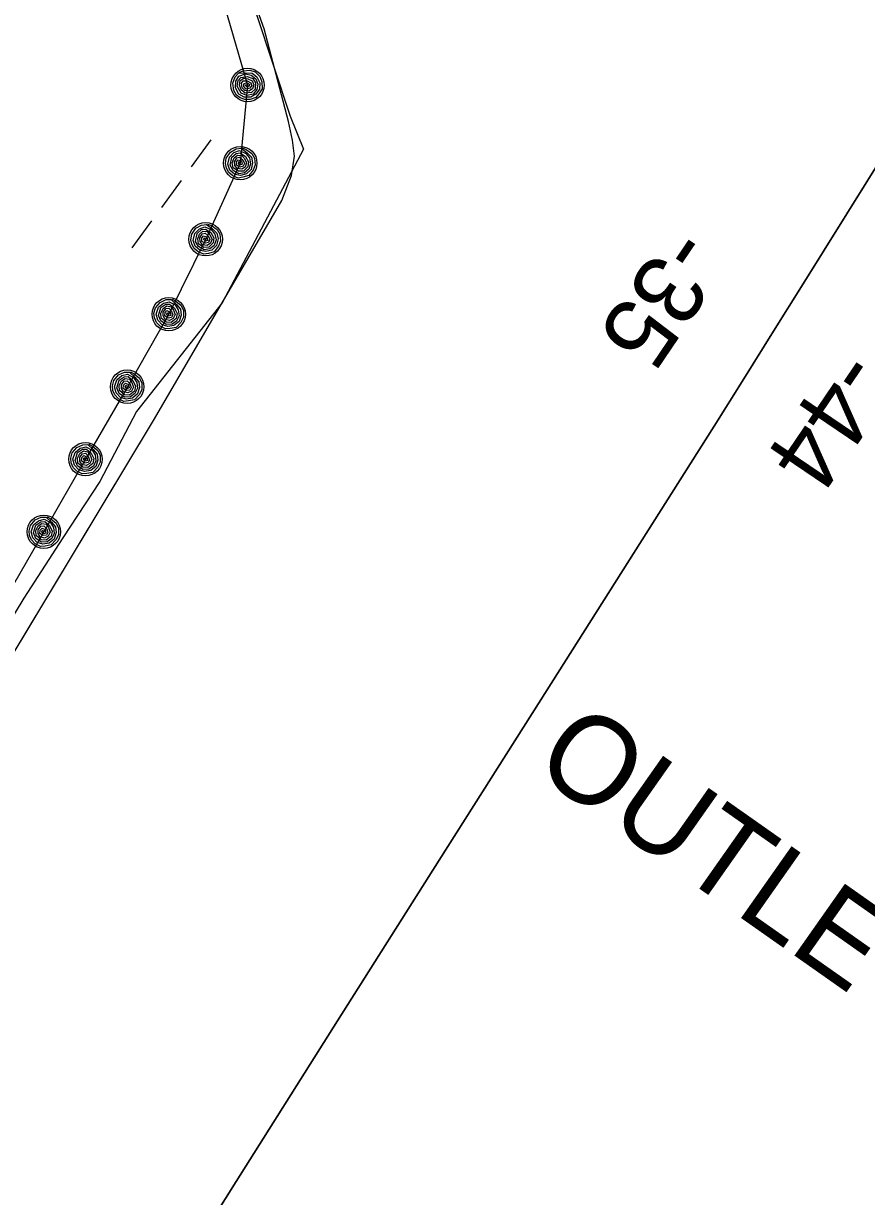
# Model space of a CAD drawing. Extents: x 3905714 to 3926767, y 183354 to 205755.
# Drawn here: x 3916624 to 3917028, y 193951 to 194512 of the extents above; entities that cross this region are included whole.
import ezdxf

# ---------------------------------------------------------------- set-up
doc = ezdxf.new("R2010")
doc.units = 0
for name, color, linetype in [('V-RIVR-EDGE', 7, 'Continuous'), ('V-RIVR-JETY', 7, 'Continuous'), ('V-RIVR-RANG', 7, 'Continuous'), ('V-RRAP-FSHR', 7, 'Continuous'), ('V-TOPO-DPTH', 7, 'Continuous'), ('V-TOPO-MINR', 7, 'Continuous'), ('V-TOPO-SHOR', 7, 'Continuous'), ('V-WETL-SWMP', 7, 'Continuous')]:
    doc.layers.add(name, color=color, linetype=linetype)

msp = doc.modelspace()

# ---------------------------------------------------------------- linework, layer by layer
at = {"layer": 'V-RIVR-EDGE'}
msp.add_lwpolyline([(3916719.45, 194566.05), (3916751.98, 194467.56), (3916758.48, 194451.76), (3916719.45, 194378.35), (3916678.57, 194326.32), (3916660.91, 194292.87), (3916643.26, 194265.92), (3916624.68, 194237.11), (3916604.23, 194203.66), (3916588.44, 194176.71), (3916566.14, 194140.47), (3916547.55, 194101.45), (3916482.51, 194120.03), (3916458.35, 194131.18), (3916434.19, 194141.4), (3916407.24, 194148.84), (3916380.29, 194154.41), (3916366.36, 194154.41), (3916351.49, 194138.62), (3916305.03, 194022.47), (3916289.23, 193976), (3916272.51, 193941.62)], dxfattribs=at)
at = {"layer": 'V-RRAP-FSHR'}
for points in [[(3916720.43, 194520.9), (3916731.64, 194482.5), (3916728.16, 194445.15), (3916711.61, 194408.74), (3916693.96, 194372.89), (3916674.28, 194338.21), (3916654.1, 194303.53), (3916634.17, 194268.84), (3916614.24, 194234.16), (3916594.28, 194199.5), (3916573.9, 194165.81), (3916553.52, 194130.66), (3916520.76, 194118.89), (3916484.27, 194135.29), (3916447.58, 194149.71), (3916408.69, 194161.11), (3916370.13, 194168.8), (3916342, 194146.7), (3916324.24, 194110.86), (3916306.47, 194075.24), (3916290.31, 194038.45), (3916274.69, 194001.63), (3916259.73, 193964.8), (3916242.28, 193928.59)], [(3916727.56, 194488.58), (3916729.52, 194489.28), (3916732.77, 194489.62), (3916735.21, 194488.78), (3916737.54, 194486.56), (3916738.51, 194483.98), (3916738.62, 194480.66), (3916737.01, 194478.24), (3916735.58, 194476.48), (3916732.89, 194475.54), (3916730.37, 194475.53), (3916728.17, 194476.39), (3916726.4, 194477.73), (3916725.02, 194479.95), (3916724.65, 194483.41), (3916725.73, 194486.4), (3916727.34, 194488.18), (3916730.86, 194488.36), (3916733.82, 194488.22), (3916736.01, 194486.48), (3916737.54, 194483.63), (3916737.29, 194480.54), (3916735.57, 194478.06), (3916733.14, 194476.68), (3916730.06, 194476.69), (3916727.48, 194478.2), (3916725.84, 194481.22), (3916726.06, 194484.33), (3916727.42, 194486.77), (3916730.62, 194487.8), (3916733.32, 194487.22), (3916735.59, 194485.5), (3916736.62, 194482.94), (3916736.16, 194480.33), (3916734.4, 194478.21), (3916731.32, 194477.58), (3916728.66, 194478.57), (3916726.73, 194481.94), (3916727.16, 194484.75), (3916728.41, 194486.18), (3916731.45, 194486.52), (3916734.19, 194485.61), (3916735.52, 194483.56), (3916735.27, 194480.53), (3916733.51, 194478.95), (3916730.44, 194478.61), (3916728.61, 194480.17), (3916727.79, 194482.46), (3916728.11, 194484.6), (3916729.81, 194485.77), (3916731.79, 194485.49), (3916733.89, 194484.55), (3916734.58, 194482.59), (3916734.07, 194480.7), (3916732.21, 194479.55), (3916730.33, 194479.91), (3916729.09, 194481.17), (3916728.78, 194483.36), (3916729.52, 194484.46), (3916731.53, 194484.5), (3916733.24, 194483.63), (3916733.67, 194482.26), (3916732.76, 194480.99), (3916730.94, 194480.55), (3916729.83, 194481.75), (3916729.81, 194483.08), (3916731.35, 194483.65), (3916732.71, 194482.74), (3916732.16, 194481.7), (3916731.03, 194481.82), (3916730.6, 194482.55), (3916731.64, 194482.55)], [(3916729.04, 194452.42), (3916730.98, 194451.67), (3916733.67, 194449.81), (3916734.97, 194447.58), (3916735.28, 194444.38), (3916734.33, 194441.79), (3916732.25, 194439.2), (3916729.45, 194438.42), (3916727.21, 194438.02), (3916724.57, 194439.06), (3916722.65, 194440.7), (3916721.54, 194442.78), (3916721.08, 194444.95), (3916721.48, 194447.54), (3916723.46, 194450.4), (3916726.23, 194451.97), (3916728.61, 194452.26), (3916731.39, 194450.1), (3916733.55, 194448.06), (3916734.07, 194445.32), (3916733.37, 194442.16), (3916731.16, 194439.99), (3916728.24, 194439.22), (3916725.5, 194439.76), (3916723.17, 194441.78), (3916722.21, 194444.6), (3916722.93, 194447.97), (3916725.13, 194450.18), (3916727.75, 194451.15), (3916730.85, 194449.83), (3916732.52, 194447.63), (3916733.12, 194444.85), (3916732.22, 194442.24), (3916730.17, 194440.56), (3916727.45, 194440.1), (3916724.71, 194441.63), (3916723.34, 194444.12), (3916724.07, 194447.93), (3916726.23, 194449.78), (3916728.12, 194450.05), (3916730.64, 194448.32), (3916732.12, 194445.85), (3916731.79, 194443.43), (3916729.63, 194441.29), (3916727.27, 194441.24), (3916724.71, 194442.98), (3916724.35, 194445.36), (3916725.22, 194447.64), (3916726.86, 194449.04), (3916728.91, 194448.82), (3916730.22, 194447.32), (3916731.2, 194445.24), (3916730.45, 194443.3), (3916728.83, 194442.2), (3916726.67, 194442.54), (3916725.49, 194444.04), (3916725.35, 194445.81), (3916726.56, 194447.67), (3916727.84, 194448.02), (3916729.38, 194446.74), (3916730.11, 194444.96), (3916729.55, 194443.64), (3916728.03, 194443.27), (3916726.36, 194444.13), (3916726.3, 194445.76), (3916727.15, 194446.79), (3916728.69, 194446.22), (3916729.13, 194444.64), (3916728.03, 194444.2), (3916727.26, 194445.04), (3916727.41, 194445.87), (3916728.19, 194445.19)], [(3916712.49, 194416.01), (3916714.43, 194415.26), (3916717.11, 194413.39), (3916718.41, 194411.16), (3916718.73, 194407.96), (3916717.78, 194405.38), (3916715.7, 194402.79), (3916712.9, 194402), (3916710.66, 194401.6), (3916708.02, 194402.65), (3916706.1, 194404.29), (3916704.99, 194406.37), (3916704.53, 194408.54), (3916704.93, 194411.12), (3916706.91, 194413.98), (3916709.68, 194415.55), (3916712.06, 194415.85), (3916714.84, 194413.69), (3916717, 194411.65), (3916717.52, 194408.9), (3916716.82, 194405.75), (3916714.61, 194403.57), (3916711.69, 194402.81), (3916708.95, 194403.35), (3916706.62, 194405.37), (3916705.65, 194408.19), (3916706.38, 194411.55), (3916708.58, 194413.77), (3916711.2, 194414.73), (3916714.3, 194413.42), (3916715.96, 194411.21), (3916716.56, 194408.43), (3916715.67, 194405.82), (3916713.62, 194404.15), (3916710.9, 194403.68), (3916708.16, 194405.22), (3916706.78, 194407.71), (3916707.52, 194411.52), (3916709.68, 194413.36), (3916711.57, 194413.63), (3916714.09, 194411.9), (3916715.57, 194409.43), (3916715.24, 194407.01), (3916713.08, 194404.88), (3916710.71, 194404.83), (3916708.16, 194406.57), (3916707.8, 194408.95), (3916708.67, 194411.22), (3916710.31, 194412.63), (3916712.36, 194412.4), (3916713.67, 194410.91), (3916714.65, 194408.82), (3916713.9, 194406.88), (3916712.28, 194405.79), (3916710.12, 194406.13), (3916708.94, 194407.63), (3916708.8, 194409.39), (3916710, 194411.26), (3916711.29, 194411.61), (3916712.83, 194410.33), (3916713.56, 194408.55), (3916713, 194407.23), (3916711.48, 194406.86), (3916709.81, 194407.71), (3916709.75, 194409.35), (3916710.6, 194410.38), (3916712.14, 194409.8), (3916712.58, 194408.22), (3916711.48, 194407.79), (3916710.7, 194408.62), (3916710.86, 194409.46), (3916711.64, 194408.78)], [(3916695.52, 194380.05), (3916697.38, 194379.11), (3916699.87, 194377), (3916700.96, 194374.66), (3916700.97, 194371.45), (3916699.77, 194368.96), (3916697.46, 194366.58), (3916694.6, 194366.06), (3916692.33, 194365.88), (3916689.8, 194367.17), (3916688.05, 194368.98), (3916687.14, 194371.16), (3916686.88, 194373.36), (3916687.53, 194375.89), (3916689.77, 194378.56), (3916692.67, 194379.86), (3916695.08, 194379.93), (3916697.64, 194377.51), (3916699.59, 194375.27), (3916699.85, 194372.49), (3916698.86, 194369.42), (3916696.45, 194367.46), (3916693.47, 194366.98), (3916690.79, 194367.78), (3916688.67, 194370.01), (3916687.97, 194372.91), (3916689.01, 194376.19), (3916691.41, 194378.19), (3916694.11, 194378.89), (3916697.07, 194377.3), (3916698.52, 194374.94), (3916698.86, 194372.12), (3916697.71, 194369.6), (3916695.52, 194368.13), (3916692.77, 194367.92), (3916690.19, 194369.71), (3916689.05, 194372.32), (3916690.15, 194376.05), (3916692.47, 194377.68), (3916694.37, 194377.77), (3916696.73, 194375.81), (3916697.96, 194373.21), (3916697.41, 194370.83), (3916695.05, 194368.91), (3916692.69, 194369.08), (3916690.31, 194371.05), (3916690.18, 194373.46), (3916691.26, 194375.64), (3916693.03, 194376.89), (3916695.05, 194376.47), (3916696.21, 194374.86), (3916696.99, 194372.69), (3916696.06, 194370.83), (3916694.34, 194369.89), (3916692.22, 194370.43), (3916691.19, 194372.04), (3916691.22, 194373.81), (3916692.59, 194375.55), (3916693.91, 194375.77), (3916695.32, 194374.36), (3916695.88, 194372.52), (3916695.19, 194371.26), (3916693.64, 194371.03), (3916692.06, 194372.04), (3916692.16, 194373.67), (3916693.1, 194374.61), (3916694.58, 194373.9), (3916694.87, 194372.29), (3916693.74, 194371.96), (3916693.04, 194372.86), (3916693.27, 194373.68), (3916693.99, 194372.93)], [(3916675.59, 194345.36), (3916677.45, 194344.43), (3916679.95, 194342.32), (3916681.03, 194339.98), (3916681.04, 194336.76), (3916679.85, 194334.28), (3916677.53, 194331.89), (3916674.67, 194331.38), (3916672.41, 194331.2), (3916669.87, 194332.48), (3916668.12, 194334.3), (3916667.21, 194336.48), (3916666.96, 194338.68), (3916667.6, 194341.21), (3916669.84, 194343.87), (3916672.75, 194345.17), (3916675.15, 194345.24), (3916677.71, 194342.83), (3916679.66, 194340.59), (3916679.92, 194337.81), (3916678.93, 194334.74), (3916676.52, 194332.78), (3916673.55, 194332.3), (3916670.87, 194333.09), (3916668.74, 194335.33), (3916668.04, 194338.23), (3916669.09, 194341.51), (3916671.48, 194343.5), (3916674.18, 194344.21), (3916677.15, 194342.61), (3916678.59, 194340.26), (3916678.93, 194337.44), (3916677.79, 194334.92), (3916675.59, 194333.45), (3916672.84, 194333.24), (3916670.26, 194335.03), (3916669.12, 194337.64), (3916670.22, 194341.36), (3916672.54, 194343), (3916674.45, 194343.08), (3916676.8, 194341.12), (3916678.04, 194338.52), (3916677.48, 194336.14), (3916675.12, 194334.22), (3916672.76, 194334.4), (3916670.39, 194336.37), (3916670.25, 194338.78), (3916671.33, 194340.96), (3916673.1, 194342.21), (3916675.12, 194341.79), (3916676.28, 194340.17), (3916677.06, 194338), (3916676.13, 194336.14), (3916674.41, 194335.21), (3916672.29, 194335.75), (3916671.26, 194337.36), (3916671.29, 194339.12), (3916672.67, 194340.87), (3916673.98, 194341.09), (3916675.39, 194339.67), (3916675.95, 194337.83), (3916675.26, 194336.57), (3916673.71, 194336.35), (3916672.14, 194337.36), (3916672.23, 194338.99), (3916673.18, 194339.93), (3916674.66, 194339.22), (3916674.94, 194337.6), (3916673.81, 194337.27), (3916673.11, 194338.18), (3916673.34, 194338.99), (3916674.06, 194338.24)], [(3916655.66, 194310.68), (3916657.52, 194309.75), (3916660.02, 194307.64), (3916661.1, 194305.29), (3916661.11, 194302.08), (3916659.92, 194299.6), (3916657.6, 194297.21), (3916654.75, 194296.7), (3916652.48, 194296.51), (3916649.95, 194297.8), (3916648.19, 194299.62), (3916647.28, 194301.79), (3916647.03, 194304), (3916647.67, 194306.53), (3916649.91, 194309.19), (3916652.82, 194310.49), (3916655.22, 194310.56), (3916657.78, 194308.15), (3916659.73, 194305.91), (3916659.99, 194303.13), (3916659, 194300.05), (3916656.6, 194298.1), (3916653.62, 194297.61), (3916650.94, 194298.41), (3916648.81, 194300.64), (3916648.12, 194303.54), (3916649.16, 194306.82), (3916651.55, 194308.82), (3916654.26, 194309.53), (3916657.22, 194307.93), (3916658.67, 194305.58), (3916659, 194302.75), (3916657.86, 194300.24), (3916655.66, 194298.77), (3916652.91, 194298.56), (3916650.33, 194300.35), (3916649.2, 194302.96), (3916650.29, 194306.68), (3916652.61, 194308.31), (3916654.52, 194308.4), (3916656.87, 194306.44), (3916658.11, 194303.84), (3916657.55, 194301.46), (3916655.2, 194299.54), (3916652.84, 194299.72), (3916650.46, 194301.69), (3916650.32, 194304.1), (3916651.41, 194306.27), (3916653.17, 194307.52), (3916655.19, 194307.1), (3916656.35, 194305.49), (3916657.13, 194303.32), (3916656.2, 194301.46), (3916654.48, 194300.52), (3916652.36, 194301.07), (3916651.33, 194302.67), (3916651.37, 194304.44), (3916652.74, 194306.18), (3916654.05, 194306.41), (3916655.46, 194304.99), (3916656.02, 194303.15), (3916655.33, 194301.89), (3916653.79, 194301.67), (3916652.21, 194302.68), (3916652.3, 194304.31), (3916653.25, 194305.25), (3916654.73, 194304.54), (3916655.01, 194302.92), (3916653.88, 194302.59), (3916653.19, 194303.5), (3916653.42, 194304.31), (3916654.13, 194303.56)], [(3916635.73, 194276), (3916637.59, 194275.07), (3916640.09, 194272.95), (3916641.17, 194270.61), (3916641.18, 194267.4), (3916639.99, 194264.91), (3916637.68, 194262.53), (3916634.82, 194262.01), (3916632.55, 194261.83), (3916630.02, 194263.12), (3916628.26, 194264.94), (3916627.35, 194267.11), (3916627.1, 194269.32), (3916627.75, 194271.85), (3916629.98, 194274.51), (3916632.89, 194275.81), (3916635.29, 194275.88), (3916637.85, 194273.46), (3916639.81, 194271.23), (3916640.06, 194268.45), (3916639.07, 194265.37), (3916636.67, 194263.41), (3916633.69, 194262.93), (3916631.01, 194263.73), (3916628.89, 194265.96), (3916628.19, 194268.86), (3916629.23, 194272.14), (3916631.63, 194274.14), (3916634.33, 194274.85), (3916637.29, 194273.25), (3916638.74, 194270.9), (3916639.07, 194268.07), (3916637.93, 194265.56), (3916635.74, 194264.08), (3916632.98, 194263.88), (3916630.4, 194265.66), (3916629.27, 194268.27), (3916630.36, 194272), (3916632.69, 194273.63), (3916634.59, 194273.72), (3916636.94, 194271.76), (3916638.18, 194269.16), (3916637.62, 194266.78), (3916635.27, 194264.86), (3916632.91, 194265.03), (3916630.53, 194267.01), (3916630.4, 194269.41), (3916631.48, 194271.59), (3916633.24, 194272.84), (3916635.26, 194272.42), (3916636.43, 194270.81), (3916637.21, 194268.64), (3916636.27, 194266.78), (3916634.55, 194265.84), (3916632.44, 194266.39), (3916631.4, 194267.99), (3916631.44, 194269.76), (3916632.81, 194271.5), (3916634.12, 194271.73), (3916635.53, 194270.31), (3916636.1, 194268.47), (3916635.41, 194267.21), (3916633.86, 194266.98), (3916632.28, 194267.99), (3916632.37, 194269.63), (3916633.32, 194270.57), (3916634.8, 194269.85), (3916635.09, 194268.24), (3916633.95, 194267.91), (3916633.26, 194268.82), (3916633.49, 194269.63), (3916634.21, 194268.88)]]:
    msp.add_lwpolyline(points, dxfattribs=at)
for centre in [(3916731.64, 194482.5), (3916728.16, 194445.15), (3916711.61, 194408.74), (3916693.96, 194372.89), (3916674.03, 194338.21), (3916654.1, 194303.53), (3916634.17, 194268.84)]:
    msp.add_circle(centre, 8, dxfattribs=at)
at = {"layer": 'V-TOPO-DPTH'}
msp.add_lwpolyline([(3916677.81, 193881.11), (3916726.25, 193958.01), (3916774.73, 194034.88), (3916823.29, 194111.7), (3916871.91, 194188.48), (3916940.54, 194296.76), (3916954.86, 194319.4), (3916969.13, 194342.06), (3916983.35, 194364.76), (3916997.54, 194387.48), (3917049.24, 194470.52)], dxfattribs=at)
at = {"layer": 'V-TOPO-MINR'}
msp.add_lwpolyline([(3917049.24, 194470.52), (3916997.54, 194387.48), (3916983.35, 194364.76), (3916969.13, 194342.06), (3916954.86, 194319.4), (3916940.54, 194296.76), (3916871.91, 194188.48), (3916823.29, 194111.7), (3916774.73, 194034.88), (3916726.25, 193958.01), (3916677.81, 193881.11)], dxfattribs=at)
at = {"layer": 'V-TOPO-SHOR'}
msp.add_lwpolyline([(3916361.62, 194146.9), (3916372.74, 194149.8), (3916381.87, 194149.25), (3916409.94, 194140.95), (3916455.25, 194126.37), (3916498.06, 194108.12), (3916511.1, 194102.36), (3916519.96, 194098.36), (3916527.1, 194095.86), (3916531.54, 194095.09), (3916538.69, 194095.3), (3916547.34, 194097.46), (3916551.79, 194100.15), (3916561.73, 194110.95), (3916601.36, 194180.53), (3916687.05, 194322.86), (3916748.1, 194427.35), (3916752.62, 194439.17), (3916754.15, 194448.53), (3916753.21, 194456.19), (3916751.29, 194465.08), (3916739.52, 194509.32), (3916720.77, 194562.04)], dxfattribs=at)
at = {"layer": 'V-WETL-SWMP'}
for p, q in [((3916739.52, 194509.32), (3916720.77, 194562.04)), ((3916751.29, 194465.08), (3916739.52, 194509.32)), ((3916753.21, 194456.18), (3916751.29, 194465.08)), ((3916714.07, 194456.26), (3916704.62, 194443.36)), ((3916754.15, 194448.53), (3916753.21, 194456.18)), ((3916752.62, 194439.17), (3916754.15, 194448.53)), ((3916699.89, 194436.9), (3916690.43, 194424)), ((3916748.1, 194427.35), (3916752.62, 194439.17)), ((3916687.05, 194322.86), (3916748.1, 194427.35)), ((3916685.7, 194417.54), (3916676.25, 194404.64)), ((3916601.36, 194180.53), (3916687.05, 194322.86))]:
    msp.add_line(p, q, dxfattribs=at)

# ---------------------------------------------------------------- texts
at = {"layer": 'V-RIVR-JETY'}
msp.add_text('OUTLET W-1', height=42, rotation=324.8803, dxfattribs=at).set_placement((3916867.02, 194154.94))
at = {"layer": 'V-RIVR-RANG'}
for s, p in [('-35', (3916934.68, 194416.4)), ('-44', (3917014.99, 194357.72))]:
    msp.add_text(s, height=33.5, rotation=235.8957, dxfattribs=at).set_placement(p)

doc.saveas('drawing.dxf')
